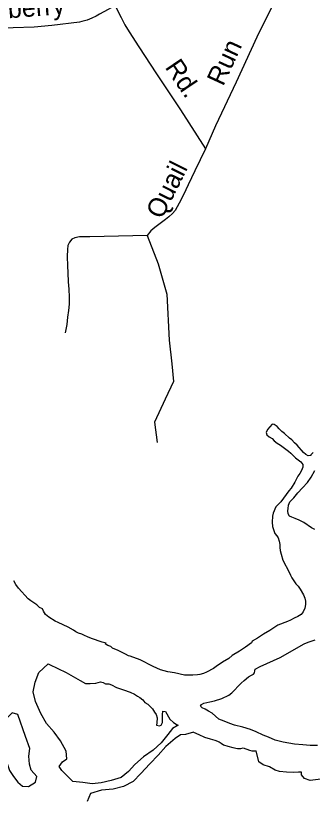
# Model space of a CAD drawing. Extents: x 2290055 to 2389491, y 66597 to 237875.
# Drawn here: x 2350433 to 2351933, y 158852 to 162814 of the extents above; entities that cross this region are included whole.
import ezdxf

# ---------------------------------------------------------------- set-up
doc = ezdxf.new("R2010")
doc.units = 0
for name, color, linetype in [('Exist Hydrographic Creek Single Shore', 7, 'Continuous'), ('Exist Hydrographic River Shore', 7, 'Continuous'), ('Exist Road Non-System Type 51', 7, 'Continuous'), ('Exist Road Non-System Type 51 Label', 7, 'Continuous')]:
    doc.layers.add(name, color=color, linetype=linetype)

msp = doc.modelspace()

# ---------------------------------------------------------------- linework, layer by layer
at = {"layer": 'Exist Hydrographic Creek Single Shore'}
for points in [[(2351944.9, 160215.4), (2351928.9, 160223.6), (2351889.8, 160251.7), (2351866.4, 160263.3), (2351845.3, 160270.9), (2351829.5, 160278.1), (2351817.6, 160284.1), (2351811.2, 160295.5), (2351808.6, 160310.9), (2351811.2, 160322.8), (2351811.7, 160339.2), (2351819.2, 160356.5), (2351838.5, 160376.3), (2351860, 160400.6), (2351883.2, 160426.7), (2351909.1, 160453.4), (2351927.3, 160479.9), (2351944.9, 160514.5)], [(2351959.5, 159123.8), (2351921.8, 159124.1), (2351884, 159126.6), (2351842, 159129.8), (2351785.8, 159140.2), (2351744.8, 159150.6), (2351711, 159165.7), (2351683.9, 159176.8), (2351648.8, 159192.5), (2351620.3, 159204.2), (2351581.6, 159216.8), (2351540.2, 159227.5), (2351515.6, 159235.7), (2351487.7, 159246.4), (2351460.6, 159257.1), (2351443.6, 159271.6), (2351425.7, 159287.4), (2351407.7, 159298.1), (2351391.7, 159307.2), (2351375.5, 159314.8), (2351366.7, 159322), (2351373, 159331.4), (2351384.9, 159337.4), (2351414.1, 159344.6), (2351438.5, 159350.3), (2351475.8, 159361.3), (2351510, 159378.3), (2351525.8, 159390.9), (2351540.6, 159405.3), (2351556.2, 159421.7), (2351573.6, 159439.3), (2351587.7, 159452.9), (2351610.1, 159471.1), (2351625.5, 159479.6), (2351635.7, 159484), (2351640.8, 159491.6), (2351642.1, 159501.6), (2351644.5, 159509.8), (2351668.5, 159524), (2351770, 159568.9), (2351892, 159637.2), (2351911.1, 159646), (2351932.2, 159653.6), (2351947.6, 159658.6)], [(2351253.9, 159226.4), (2351226, 159209.4), (2351201.8, 159180.1), (2351168.4, 159136.7), (2351127.6, 159100.2), (2351079, 159066.8), (2351035.5, 159027.2), (2351003.5, 158992.2), (2350966, 158961.7), (2350916, 158946.3), (2350864.9, 158935.3), (2350820.8, 158930.6), (2350772, 158936.3), (2350721.6, 158942.6), (2350690, 158974.7), (2350666, 158997.4), (2350652.7, 159016.9), (2350669.5, 159040.5), (2350692.7, 159056.6), (2350688.6, 159095), (2350659.5, 159147.9), (2350628.1, 159191.6), (2350588.9, 159235.4), (2350560, 159285.2), (2350534, 159346.9), (2350521.1, 159396), (2350531.5, 159444.5), (2350551.2, 159492.6), (2350597.9, 159537)], [(2350597.9, 159537), (2350604.5, 159533.8), (2350688.8, 159493.5), (2350759.9, 159452.9), (2350786.6, 159437.1), (2350810.2, 159436.8), (2350838.1, 159439.3), (2350862.5, 159445.3), (2350875.2, 159442.4), (2350887.7, 159435.5), (2350904.7, 159434.9), (2350917.2, 159430.8), (2350942.2, 159417.9), (2350978.9, 159405.2), (2351011.7, 159393), (2351033.7, 159383.2), (2351049.5, 159373.7), (2351060.5, 159366.2), (2351076.3, 159354.5), (2351086, 159341.6), (2351100.9, 159332.8), (2351124.5, 159309.8), (2351135.8, 159293.1), (2351143.2, 159280.8), (2351148.5, 159264.2), (2351147.1, 159238.3), (2351145.8, 159226.7), (2351160.2, 159223.9), (2351169, 159227), (2351175.6, 159240.9), (2351175.8, 159279.6), (2351177.4, 159296.9), (2351190.3, 159295.3), (2351213.3, 159257.5)], [(2350497.5, 158916.9), (2350534, 158939.2), (2350539.5, 158966.6), (2350512.4, 158999.4), (2350503.4, 159029.6), (2350500.5, 159070.5), (2350504.2, 159108.9), (2350482.7, 159168.7), (2350445, 159281.4), (2350415.2, 159289), (2350373.4, 159247.5), (2350339, 159188.3), (2350339.6, 159157.4), (2350360.9, 159107.1), (2350386.5, 159042.8), (2350401.5, 158997.8), (2350421.8, 158966.7), (2350444.8, 158939.3), (2350467.9, 158918.2), (2350497.5, 158916.9)], [(2351213.3, 159257.5), (2351230.5, 159240.2), (2351249.4, 159228.9), (2351253.9, 159226.4)], [(2351332.4, 159191.1), (2351292.5, 159179.1), (2351267.2, 159178.5), (2351240, 159159.3), (2351191.8, 159119.3), (2351153.4, 159075.3), (2351112, 159031.6), (2351066.7, 158983.1), (2351027.5, 158942.2), (2350977.9, 158916.4), (2350925.4, 158902.9), (2350867.8, 158898.8), (2350811.8, 158881.2), (2350795.2, 158840.3)], [(2351332.4, 159191.1), (2351359.9, 159179.1), (2351387.2, 159165.2), (2351416.3, 159157.7), (2351439.5, 159150.7), (2351462.4, 159143.2), (2351472.3, 159136.2), (2351483.2, 159128), (2351505.1, 159121.1), (2351530.5, 159114.2), (2351554.7, 159108.5), (2351570.9, 159108.2), (2351583, 159112), (2351615.8, 159100.6), (2351627.7, 159096.5), (2351646, 159096.5), (2351649.7, 159096.5)], [(2351995, 158844.2), (2352024.5, 158880.4), (2352041.5, 158896.2), (2352049.7, 158929.2), (2352036.2, 158957.5), (2352001.3, 158959.1), (2351962.6, 158951.6), (2351921.1, 158946.3), (2351893.3, 158956.3), (2351878.1, 158975.9), (2351877.3, 158989.4), (2351863.5, 158989.4), (2351838.3, 158986.9), (2351801.8, 158988.8), (2351767, 158992.6), (2351745, 158998.9), (2351716.1, 159016.5), (2351683.5, 159026), (2351662, 159040.5), (2351649.7, 159096.5)]]:
    msp.add_lwpolyline(points, dxfattribs=at)
at = {"layer": 'Exist Hydrographic River Shore'}
for points in [[(2351779.2, 160710.6), (2351765.2, 160724.4), (2351754.5, 160736.7), (2351740.5, 160746.8), (2351729.7, 160748), (2351718, 160735.6), (2351706.7, 160721.3), (2351700.2, 160705.7), (2351702.5, 160695.3), (2351715, 160685), (2351729, 160675.4), (2351739.2, 160664.5), (2351755, 160652.1), (2351771.2, 160642.9), (2351784.7, 160631.7), (2351812.5, 160611.4), (2351824.7, 160601), (2351847.7, 160578.7), (2351861.5, 160567.8), (2351875.2, 160558.4), (2351884.7, 160544.5), (2351884, 160531.3), (2351878.5, 160514.5), (2351869.7, 160498.3), (2351859.7, 160485.7), (2351851.7, 160468), (2351844, 160455), (2351825, 160425.5), (2351813.2, 160411.3), (2351773.7, 160355), (2351760, 160342.5), (2351748.7, 160329.8), (2351734.5, 160299.1), (2351730.7, 160283.9), (2351730, 160252.9), (2351731.5, 160230.6), (2351737.7, 160210.3), (2351744, 160195.9), (2351754, 160184.6), (2351760.5, 160173.8), (2351765.7, 160157.1), (2351768.5, 160140.8), (2351769, 160124.7), (2351770.7, 160109.7), (2351774.5, 160090.5), (2351783, 160060.1), (2351816, 160000), (2351822.2, 159985.5), (2351829.5, 159971.9), (2351850, 159941.8), (2351860.5, 159930.1), (2351871.5, 159914.9), (2351888, 159886.1), (2351894.5, 159869), (2351897.7, 159853.6)], [(2351937.5, 160604.4), (2351925.5, 160593.2), (2351926, 160590.7), (2351911.5, 160588), (2351900.2, 160594.8), (2351888, 160605.2), (2351856.5, 160642.5), (2351842.2, 160654.4), (2351829.2, 160669.3), (2351816.7, 160678.2), (2351792, 160701.1), (2351779.2, 160710.6)], [(2351897.7, 159853.6), (2351897.7, 159836.4), (2351894.2, 159818.1), (2351886.2, 159800), (2351876.7, 159787), (2351860, 159775.9), (2351840.5, 159766.8), (2351823, 159757.3), (2351808, 159750.5), (2351759, 159731.5), (2351718.5, 159705.1), (2351685.7, 159685.9), (2351655, 159666.1), (2351629, 159651.2), (2351625.5, 159642.3), (2351595.7, 159621.2), (2351564.5, 159600.4), (2351527.5, 159579.1), (2351511.2, 159564.4), (2351479.5, 159545.5), (2351447.2, 159522.5), (2351432.7, 159513.2), (2351397.5, 159493.9), (2351382, 159487.3), (2351364.2, 159482), (2351352.2, 159481.3), (2351328.5, 159479.8), (2351286, 159479.7), (2351236.2, 159491.8), (2351203, 159496.7), (2351184.7, 159500.8), (2351165, 159506.6), (2351128, 159522.5), (2351062, 159556.8), (2351012.2, 159576), (2351003.7, 159578), (2350988.5, 159584.8), (2350952, 159603.6), (2350923.5, 159616.8), (2350914.2, 159624.8), (2350899.7, 159629.8), (2350886.5, 159637.5), (2350890, 159641.1), (2350870, 159645.8), (2350816.5, 159664.2), (2350796, 159672.5), (2350781.7, 159680.1), (2350767.7, 159686), (2350751.5, 159691.4), (2350738, 159698.3), (2350725, 159707.1), (2350698.7, 159722.6), (2350647.7, 159745.5), (2350633, 159752.9), (2350600.2, 159773), (2350584.5, 159786.3), (2350574.5, 159803.1), (2350568.7, 159814.6), (2350553.7, 159821), (2350539.5, 159834.2), (2350509.5, 159855.1), (2350496.5, 159865.4), (2350447.2, 159919.6), (2350435, 159938.1), (2350424.5, 159956.4)]]:
    msp.add_lwpolyline(points, dxfattribs=at)
at = {"layer": 'Exist Road Non-System Type 51'}
for points in [[(2351776.3, 162958.2), (2351652.4, 162705.2), (2351547.2, 162476.8), (2351444, 162256.8), (2351392.5, 162140.5)], [(2350935.8, 162864.9), (2350900.5, 162845.4), (2350879, 162832.4), (2350857.4, 162821.7), (2350839.8, 162810.9), (2350818.3, 162800.2), (2350794.6, 162791.4), (2350767, 162784), (2350755.2, 162781.5)], [(2350935.8, 162864.9), (2350953.3, 162829.5), (2350966.1, 162804), (2350985.7, 162766.7), (2351007.1, 162731.5), (2351056, 162655.6), (2351145.4, 162519), (2351266.8, 162337.7), (2351392.5, 162140.5)], [(2350755.2, 162781.5), (2350616.2, 162764.3), (2350527.4, 162755.7), (2350421.5, 162752.8), (2350338.4, 162750)], [(2351392.5, 162140.5), (2351339.1, 162028.5), (2351305.8, 161959.2), (2351281.9, 161908), (2351259.6, 161865.2), (2351250.2, 161846.7), (2351238.7, 161828.6), (2351225.5, 161813.9), (2351208.2, 161797.2), (2351190.7, 161782.3), (2351163.5, 161763.5), (2351136.1, 161742.4), (2351116.8, 161725.6), (2351097.7, 161702.8)], [(2351097.7, 161702.8), (2350808.2, 161695.3), (2350756, 161695.2), (2350732.2, 161690.3), (2350716.4, 161683.8), (2350705.1, 161669.3), (2350697.7, 161650.9), (2350694.5, 161630.8), (2350693.9, 161596.6), (2350695.8, 161548.8), (2350697.2, 161512.7), (2350699, 161468.8), (2350702.4, 161430.9), (2350704, 161391.2), (2350703.5, 161355.1), (2350700.8, 161322.8), (2350695.9, 161288.8), (2350691.4, 161252.5), (2350683.3, 161210.2)], [(2351097.7, 161702.8), (2351154.4, 161559.8), (2351197.4, 161405), (2351208.8, 161173), (2351223.2, 161052.6), (2351231.7, 160964.4), (2351188.8, 160875.6), (2351134.4, 160758.1), (2351148.7, 160654.9)]]:
    msp.add_lwpolyline(points, dxfattribs=at)

# ---------------------------------------------------------------- texts
at = {"layer": 'Exist Road Non-System Type 51 Label'}
for s, rotation, p in [('Hollyberry', 4.4534, (2350115.4, 162778.2)), ('Run', 65.2671, (2351482.1, 162453.1)), ('Rd.', 304.0191, (2351185.2, 162552.9)), ('Quail', 63.359, (2351172.4, 161780.1))]:
    msp.add_text(s, height=95, rotation=rotation, dxfattribs=at).set_placement(p)

doc.saveas('drawing.dxf')
